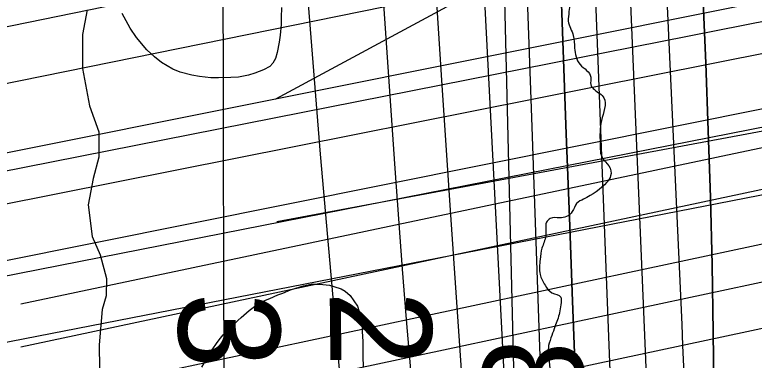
# Model space of a CAD drawing. Extents: x 3313447 to 3351316, y 703786 to 729172.
# Drawn here: x 3322282.8 to 3322770.5, y 721956.9 to 722184.5 of the extents above; entities that cross this region are included whole.
import ezdxf

# ---------------------------------------------------------------- set-up
doc = ezdxf.new("R2010")
doc.units = 0
for name, color, linetype in [('V-LEVE-TOET', 7, 'Continuous'), ('V-RIVR-EDGE', 7, 'Continuous'), ('V-RIVR-RANG', 7, 'Continuous'), ('V-RRAP-FSHR', 7, 'Continuous'), ('V-SITE-VEGE', 7, 'Continuous'), ('V-TOPO-DPTH', 7, 'Continuous'), ('V-TOPO-MAJR', 7, 'Continuous'), ('V-TOPO-MINR', 7, 'Continuous'), ('V-TOPO-WATR', 7, 'Continuous'), ('V-UTIL-LINE', 7, 'Continuous')]:
    doc.layers.add(name, color=color, linetype=linetype)

msp = doc.modelspace()

# ---------------------------------------------------------------- linework, layer by layer
at = {"layer": 'V-LEVE-TOET'}
msp.add_lwpolyline([(3322330.57, 722187.76), (3322327.39, 722171.59), (3322327.33, 722149.14), (3322331.97, 722124.6), (3322338.19, 722107.36), (3322338.14, 722090.65), (3322334.45, 722076.57), (3322331.27, 722059.35), (3322333.83, 722038.47), (3322339.02, 722026.45), (3322343.16, 722010.78), (3322343.13, 721999.29), (3322340.49, 721990.42), (3322338.34, 721966.94), (3322339.23, 721904.3)], dxfattribs=at)
at = {"layer": 'V-RIVR-EDGE'}
msp.add_spline([(3322520.07, 724639.46), (3322521.69, 724625.78), (3322523.75, 724620.39), (3322522.08, 724612.93), (3322520.4, 724607.13), (3322520.8, 724601.74), (3322525.34, 724592.2), (3322524.5, 724589.3), (3322521.18, 724586.82), (3322517.44, 724583.93), (3322516.6, 724577.71), (3322516.15, 724564.86), (3322516.94, 724548.7), (3322516.92, 724541.24), (3322517.32, 724534.6), (3322514.41, 724529.22), (3322514.4, 724525.49), (3322517.71, 724524.66), (3322520.17, 724513.04), (3322520.14, 724498.95), (3322520.95, 724491.9), (3322522.99, 724479.05), (3322527.1, 724466.19), (3322527.07, 724452.1), (3322525.79, 724437.59), (3322522.45, 724428.9), (3322522.02, 724424.75), (3322523.25, 724416.88), (3322522.77, 724392.84), (3322524.81, 724378.32), (3322530.58, 724365.88), (3322530.57, 724361.73), (3322528.49, 724356.76), (3322528.06, 724352.2), (3322529.24, 724326.09), (3322528.81, 724318.21), (3322525.49, 724316.98), (3322523.41, 724315.33), (3322522.99, 724311.6), (3322525.02, 724295.01), (3322526.63, 724276.77), (3322526.6, 724265.17), (3322522.86, 724258.13), (3322521.6, 724253.57), (3322521.58, 724246.53), (3322523.65, 724243.21), (3322526.96, 724243.2), (3322526.95, 724237.81), (3322526.9, 724217.91), (3322526.86, 724202.16), (3322530.11, 724173.14), (3322532.53, 724147.44), (3322530.84, 724134.18), (3322530.82, 724125.47), (3322530.8, 724117.19), (3322538.23, 724104.73), (3322539.03, 724095.61), (3322534.88, 724090.23), (3322526.99, 724085.69), (3322523.25, 724082.39), (3322519.93, 724080.32), (3322519.08, 724072.86), (3322518.65, 724067.06), (3322519.89, 724063.74), (3322523.2, 724063.74), (3322531.49, 724063.3), (3322533.15, 724062.47), (3322533.55, 724057.49), (3322533.95, 724051.27), (3322537.67, 724047.12), (3322543.46, 724041.3), (3322543.45, 724037.99), (3322540.54, 724036.34), (3322538.05, 724033.44), (3322537.61, 724023.08), (3322539.66, 724013.96), (3322544.18, 723997.78), (3322542.5, 723987.84), (3322542.06, 723978.31), (3322546.18, 723967.1), (3322549.46, 723954.66), (3322549.02, 723942.64), (3322548.16, 723930.21), (3322546.05, 723917.37), (3322546.44, 723905.35), (3322548.91, 723897.88), (3322546.4, 723889.18), (3322545.97, 723882.14), (3322545.52, 723870.12), (3322546.32, 723856.02), (3322549.99, 723834.46), (3322553.67, 723812.48), (3322554.87, 723795.9), (3322553.57, 723771.03), (3322553.54, 723761.09), (3322555.57, 723743.26), (3322560.5, 723724.6), (3322564.61, 723711.32), (3322564.6, 723707.59), (3322562.11, 723706.35), (3322559.21, 723705.95), (3322557.95, 723699.73), (3322555.03, 723691.86), (3322552.95, 723688.97), (3322549.21, 723685.25), (3322548.78, 723679.86), (3322549.19, 723676.96), (3322551.22, 723661.62), (3322551.21, 723656.23), (3322552.86, 723652.08), (3322557.83, 723651.65), (3322561.56, 723649.16), (3322562.37, 723642.52), (3322565.24, 723630.91), (3322565.61, 723613.92), (3322561.45, 723606.46), (3322552.72, 723597.37), (3322552.72, 723595.3), (3322559.32, 723584.09), (3322563.04, 723579.52), (3322563.03, 723576.2), (3322557.6, 723558.81), (3322554.27, 723553.01), (3322552.19, 723548.05), (3322550.1, 723541), (3322553.4, 723535.61), (3322556.27, 723521.92), (3322562.43, 723499.53), (3322565.71, 723486.67), (3322564.88, 723486.67), (3322560.34, 723493.31), (3322556.63, 723502.86), (3322548.78, 723510.34), (3322546.29, 723511.17), (3322543.8, 723507.86), (3322543.78, 723500.82), (3322543.77, 723495.01), (3322547.07, 723490.44), (3322548.72, 723486.3), (3322551.99, 723467.64), (3322553.63, 723459.34), (3322556.94, 723458.51), (3322560.67, 723458.5), (3322561.09, 723462.64), (3322561.52, 723466.37), (3322564.83, 723466.78), (3322567.32, 723465.11), (3322572.26, 723453.08), (3322573.91, 723448.52), (3322572.25, 723446.45), (3322570.58, 723444.38), (3322570.57, 723441.48), (3322574.3, 723439.4), (3322578.44, 723437.73), (3322578.44, 723436.9), (3322576.36, 723433.59), (3322571.78, 723424.48), (3322572.19, 723422.41), (3322575.08, 723419.5), (3322579.63, 723416.17), (3322582.94, 723415.33), (3322584.59, 723409.53), (3322584.58, 723404.97), (3322583.73, 723397.1), (3322583.3, 723392.54), (3322584.11, 723384.66), (3322589.47, 723372.63), (3322593.17, 723358.94), (3322594.37, 723341.11), (3322595.58, 723329.51), (3322593.09, 723327.02), (3322593.07, 723317.91), (3322594.26, 723298.84), (3322593.82, 723288.89), (3322592.99, 723288.89), (3322590.08, 723283.51), (3322587.98, 723271.08), (3322584.21, 723258.24), (3322584.61, 723250.37), (3322586.23, 723236.27), (3322590.31, 723210.56), (3322589.86, 723195.64), (3322591.5, 723186.52), (3322592.73, 723180.71), (3322597.28, 723176.97), (3322601.83, 723173.64), (3322601.41, 723171.16), (3322593.95, 723171.59), (3322591.45, 723168.28), (3322591.02, 723160.82), (3322593.08, 723155.43), (3322591.82, 723150.46), (3322588.9, 723143.42), (3322589.72, 723137.2), (3322590.53, 723128.49), (3322595.46, 723114.39), (3322594.63, 723110.66), (3322590.87, 723101.14), (3322584.22, 723094.11), (3322582.97, 723088.72), (3322582.96, 723085.41), (3322586.68, 723080.84), (3322590.82, 723080.83), (3322597.46, 723083.3), (3322603.69, 723090.33), (3322604.53, 723094.89), (3322606.61, 723095.71), (3322607.85, 723094.46), (3322609.88, 723079.54), (3322613.15, 723060.88), (3322612.29, 723045.54), (3322611.87, 723043.06), (3322608.13, 723042.24), (3322606.02, 723026.08), (3322602.66, 723006.6), (3322599.74, 722998.74), (3322597.25, 722997.08), (3322596.83, 722995.01), (3322597.21, 722980.51), (3322598.02, 722975.12), (3322598.42, 722966.82), (3322596.32, 722958.13), (3322592.58, 722953.99), (3322583.45, 722947.38), (3322575.98, 722943.67), (3322575.56, 722941.18), (3322578.03, 722936.62), (3322580.1, 722935.78), (3322585.49, 722935.77), (3322589.22, 722934.93), (3322593.76, 722927.46), (3322592.48, 722914.61), (3322595.8, 722914.61), (3322597.87, 722915.84), (3322599.97, 722924.96), (3322601.22, 722927.03), (3322602.05, 722926.61), (3322604.09, 722913.76), (3322604.49, 722909.61), (3322609.46, 722906.28), (3322611.92, 722897.16), (3322611.07, 722888.04), (3322606.07, 722879.35), (3322603.16, 722873.97), (3322603.14, 722868.17), (3322605.19, 722858.21), (3322605.15, 722839.98), (3322604.3, 722834.18), (3322605.96, 722832.93), (3322609.24, 722819.24), (3322614.17, 722799.75), (3322614.94, 722776.12), (3322614.05, 722753.74), (3322611.52, 722735.1), (3322608.18, 722725.57), (3322608.17, 722722.25), (3322613.54, 722713.12), (3322617.26, 722708.14), (3322619.31, 722700.26), (3322620.12, 722691.14), (3322621.33, 722678.7), (3322624.6, 722659.63), (3322629.09, 722634.75), (3322630.71, 722616.09), (3322635.24, 722604.06), (3322639.36, 722593.69), (3322639.74, 722580.42), (3322640.14, 722574.21), (3322638.06, 722573.8), (3322635.16, 722574.22), (3322630.2, 722580.45), (3322622.36, 722591.66), (3322620.7, 722592.08), (3322618.21, 722591.67), (3322620.26, 722580.89), (3322619, 722577.16), (3322615.69, 722575.92), (3322614.43, 722570.12), (3322614.84, 722567.64), (3322618.98, 722567.63), (3322625.6, 722563.46), (3322629.32, 722558.9), (3322629.71, 722549.36), (3322631.36, 722543.55), (3322636.33, 722542.3), (3322641.31, 722546.43), (3322643.79, 722543.94), (3322642.96, 722541.04), (3322647.04, 722515.33), (3322644.12, 722509.95), (3322642.04, 722507.05), (3322642.41, 722488.82), (3322645.25, 722461.87), (3322648.92, 722439.48), (3322653.05, 722431.59), (3322657.57, 722416.24), (3322658.36, 722402.98), (3322655.84, 722387.65), (3322656.65, 722380.19), (3322657.88, 722373.14), (3322658.27, 722363.19), (3322657.84, 722359.04), (3322652.44, 722352.01), (3322651.18, 722347.04), (3322651.57, 722338.75), (3322651.56, 722333.78), (3322652.79, 722327.97), (3322655.26, 722322.58), (3322659.82, 722320.91), (3322662.71, 722317.58), (3322658.55, 722311.79), (3322651.06, 722298.96), (3322645.63, 722281.57), (3322636.03, 722252.99), (3322636, 722241.38), (3322635.97, 722231.85), (3322641.75, 722220.23), (3322648.78, 722213.58), (3322657.47, 722208.59), (3322665.34, 722205.25), (3322666.57, 722200.28), (3322664.49, 722200.28), (3322658.28, 722201.54), (3322654.13, 722198.65), (3322649.14, 722192.03), (3322648.3, 722186.64), (3322647.87, 722180.43), (3322651.16, 722170.88), (3322651.97, 722162.59), (3322655.67, 722151.81), (3322662.7, 722143.5), (3322662.68, 722138.53), (3322665.16, 722135.2), (3322671.37, 722129.8), (3322669.67, 722114.88), (3322668.81, 722099.96), (3322670.44, 722090.01), (3322674.57, 722085.03), (3322675.8, 722078.39), (3322673.3, 722074.26), (3322657.94, 722063.1), (3322653.37, 722060.21), (3322650.46, 722054.83), (3322646.72, 722051.52), (3322642.16, 722050.71), (3322635.94, 722050.31), (3322633.45, 722047.83), (3322633.02, 722043.68), (3322633.01, 722038.71), (3322630.5, 722030.84), (3322629.24, 722023.38), (3322629.22, 722013.44), (3322632.51, 722006.38), (3322637.06, 722001.4), (3322642.86, 721998.48), (3322642.84, 721993.51), (3322642, 721988.12), (3322639.08, 721979.01), (3322636.99, 721973.21), (3322634.9, 721966.58), (3322635.29, 721955.39), (3322637.76, 721947.93), (3322644.8, 721944.59), (3322645.2, 721938.37), (3322647.23, 721922.2), (3322646.8, 721917.23), (3322645.54, 721911.85), (3322647.99, 721894.43), (3322654.56, 721869.96), (3322656.14, 721838.04), (3322656.08, 721812.34), (3322657.69, 721794.1), (3322660.13, 721774.2), (3322666.34, 721772.11), (3322668.82, 721768.38), (3322668.81, 721765.89), (3322666.72, 721760.51), (3322665.88, 721756.36), (3322665.87, 721752.22), (3322668.35, 721747.65), (3322672.9, 721743.5), (3322673.72, 721741.01), (3322673.7, 721732.3), (3322666.21, 721719.47), (3322663.28, 721708.71), (3322662.41, 721690.47), (3322659.48, 721679.29), (3322656.95, 721665.2), (3322658.15, 721644.47), (3322659.73, 721615.45), (3322660.88, 721576.91), (3322661.25, 721557.84), (3322660.82, 721551.62), (3322658.73, 721546.65), (3322660.32, 721518.05), (3322660.27, 721498.15), (3322661.83, 721458.36), (3322661.38, 721444.68), (3322666.3, 721420.22), (3322666.64, 721392.45), (3322662.82, 721354.74), (3322660.64, 721311.22), (3322661.8, 721277.65), (3322659.29, 721266.88), (3322654.66, 721241.6), (3322650.08, 721231.67), (3322646.74, 721223.39), (3322646.7, 721205.98), (3322649.09, 721168.25), (3322653.11, 721116.43), (3322655.1, 721081.61), (3322660.01, 721058.8), (3322660.39, 721041.39), (3322661.16, 721018.18), (3322662.77, 720997.87), (3322665.99, 720960.14)], degree=3, dxfattribs=at)
at = {"layer": 'V-RRAP-FSHR'}
msp.add_lwpolyline([(3322431.26, 727358.07), (3322429.64, 726904.7), (3322510.57, 724962.85), (3322576.32, 723396.54), (3322621.07, 721565.64)], dxfattribs=at)
at = {"layer": 'V-SITE-VEGE'}
for points in [[(3322458.64, 722189.32), (3322458.43, 722182.66), (3322458.41, 722178.15)], [(3322458.41, 722178.15), (3322457.81, 722171.09), (3322457.21, 722166.39), (3322455.82, 722159.73), (3322454.63, 722155.81), (3322453.06, 722152.68), (3322451.09, 722150.53), (3322446.77, 722148.19), (3322441.08, 722146.05), (3322436.96, 722144.69), (3322430.29, 722143.53), (3322425.19, 722143.15), (3322417.16, 722142.97), (3322412.06, 722142.98), (3322404.61, 722143.98), (3322399.52, 722144.78), (3322391.88, 722146.76), (3322386.98, 722148.73), (3322379.54, 722153.07), (3322374.85, 722156.8), (3322369.96, 722161.52), (3322363.12, 722169.58), (3322358.82, 722175.67), (3322353.56, 722185.29)], [(3322406.08, 721952.26), (3322409.23, 721957.54), (3322411, 721960.87), (3322415.72, 721967.92), (3322417.49, 721970.27), (3322420.24, 721973.59), (3322422.21, 721975.55), (3322424.57, 721978.28), (3322427.91, 721981.21), (3322429.88, 721983.17), (3322432.04, 721985.13), (3322437.34, 721989.62), (3322441.86, 721992.94), (3322448.14, 721996.45), (3322451.08, 721997.62), (3322456.19, 721999.96), (3322459.52, 722001.13), (3322464.63, 722003.27), (3322468.16, 722004.44), (3322473.26, 722005.99), (3322478.16, 722006.96), (3322483.84, 722006.95), (3322490.31, 722006.34), (3322493.25, 722005.55), (3322497.95, 722003.97), (3322500.69, 722002.39), (3322504.02, 721999.45), (3322508.71, 721992.57), (3322510.46, 721987.47), (3322511.23, 721983.94), (3322512, 721979.43), (3322511.99, 721975.9), (3322512.37, 721969.23), (3322512.34, 721959.43), (3322512.52, 721952.57)]]:
    msp.add_lwpolyline(points, dxfattribs=at)
at = {"layer": 'V-TOPO-DPTH'}
for points in [[(3322535.09, 723503.9), (3322563.91, 722787.49), (3322564.79, 722766.3), (3322565.69, 722745.11), (3322566.63, 722723.92), (3322567.6, 722702.73), (3322572.56, 722596.7), (3322576.08, 722522.5), (3322579.67, 722448.3), (3322583.37, 722374.11), (3322587.14, 722299.92), (3322607.65, 721901.79), (3322608.1, 721893.43), (3322608.57, 721885.07), (3322609.08, 721876.71), (3322609.62, 721868.36), (3322613.08, 721816.64), (3322615.33, 721782.43), (3322617.52, 721748.21), (3322619.63, 721713.99), (3322621.69, 721679.76), (3322637.67, 721408.2)], [(3322634.82, 723432.41), (3322662.99, 722803.11), (3322664.26, 722774.37), (3322665.53, 722745.64), (3322666.77, 722716.9), (3322667.99, 722688.17), (3322672.05, 722592.38), (3322675.29, 722515.76), (3322678.53, 722439.13), (3322681.76, 722362.5), (3322685, 722285.87), (3322698.63, 721962.86), (3322700.18, 721924.59), (3322701.66, 721886.31), (3322703.01, 721848.03), (3322704.28, 721809.74), (3322706.36, 721744.14), (3322708.3, 721681.06), (3322710.15, 721617.98), (3322711.89, 721554.9)], [(3322634.82, 723432.41), (3322662.99, 722803.11), (3322664.26, 722774.37), (3322665.53, 722745.64), (3322666.77, 722716.9), (3322667.99, 722688.17), (3322672.05, 722592.38), (3322675.29, 722515.76), (3322678.53, 722439.13), (3322681.76, 722362.5), (3322685, 722285.87), (3322698.63, 721962.86), (3322700.18, 721924.59), (3322701.66, 721886.31), (3322703.01, 721848.03), (3322704.28, 721809.74), (3322706.36, 721744.14), (3322708.3, 721681.06), (3322710.15, 721617.98), (3322711.89, 721554.9)], [(3322670.11, 721522.6), (3322667.78, 721575.14), (3322665.52, 721627.69), (3322663.32, 721680.23), (3322657.73, 721815.33), (3322656.3, 721850.51), (3322654.89, 721885.69), (3322653.52, 721920.87), (3322652.17, 721956.06), (3322650.66, 721995.93), (3322648.59, 722051.05), (3322646.52, 722106.17), (3322644.47, 722161.29), (3322642.43, 722216.41), (3322623.42, 722730.58)], [(3322670.11, 721522.6), (3322667.78, 721575.14), (3322665.52, 721627.69), (3322663.32, 721680.23), (3322657.73, 721815.33), (3322656.3, 721850.51), (3322654.89, 721885.69), (3322653.52, 721920.87), (3322652.17, 721956.06), (3322650.66, 721995.93), (3322648.59, 722051.05), (3322646.52, 722106.17), (3322644.47, 722161.29), (3322642.43, 722216.41), (3322623.42, 722730.58)], [(3322752.82, 721408.82), (3322747.33, 721662.07), (3322746.59, 721699.54), (3322745.96, 721737), (3322745.48, 721774.47), (3322745.09, 721811.94), (3322744.64, 721867.65), (3322744.55, 721877.27), (3322744.46, 721886.89), (3322744.36, 721896.5), (3322744.24, 721906.12), (3322743.41, 721975.5), (3322742.66, 722019.81), (3322741.64, 722064.1), (3322740.2, 722108.39), (3322738.48, 722152.66), (3322714.1, 722712.08)], [(3322714.1, 722712.08), (3322738.48, 722152.66), (3322740.2, 722108.39), (3322741.64, 722064.1), (3322742.66, 722019.81), (3322743.41, 721975.5), (3322744.24, 721906.12), (3322744.36, 721896.5), (3322744.46, 721886.89), (3322744.55, 721877.27), (3322744.64, 721867.65), (3322745.09, 721811.94), (3322745.48, 721774.47), (3322745.96, 721737), (3322746.59, 721699.54), (3322747.33, 721662.07), (3322752.82, 721408.82)]]:
    msp.add_lwpolyline(points, dxfattribs=at)
at = {"layer": 'V-TOPO-MAJR'}
msp.add_lwpolyline([(3322459.32, 723332.33), (3322459.33, 723259.52), (3322459.1, 723186.71), (3322456.99, 722795.86), (3322456.95, 722770.19), (3322457.04, 722744.53), (3322457.32, 722718.87), (3322457.73, 722693.21), (3322461.34, 722511.39), (3322464.5, 722406.57), (3322469.11, 722301.82), (3322475.89, 722197.19), (3322484.11, 722092.63), (3322500.72, 721906.1), (3322501.81, 721894.89), (3322503.03, 721883.69), (3322504.44, 721872.51), (3322505.98, 721861.34), (3322510.89, 721827.8), (3322514.92, 721799.87), (3322518.87, 721771.93), (3322522.7, 721743.97), (3322526.45, 721716), (3322563.01, 721439.32)], dxfattribs=at)
at = {"layer": 'V-TOPO-MINR'}
for points in [[(3322535.09, 723503.9), (3322563.91, 722787.49), (3322564.79, 722766.3), (3322565.69, 722745.11), (3322566.63, 722723.92), (3322567.6, 722702.73), (3322572.56, 722596.7), (3322576.08, 722522.5), (3322579.67, 722448.3), (3322583.37, 722374.11), (3322587.14, 722299.92), (3322607.65, 721901.79), (3322608.1, 721893.43), (3322608.57, 721885.07), (3322609.08, 721876.71), (3322609.62, 721868.36), (3322613.08, 721816.64), (3322615.33, 721782.43), (3322617.52, 721748.21), (3322619.63, 721713.99), (3322621.69, 721679.76), (3322637.67, 721408.2)], [(3322634.82, 723432.41), (3322662.99, 722803.11), (3322664.26, 722774.37), (3322665.53, 722745.64), (3322666.77, 722716.9), (3322667.99, 722688.17), (3322672.05, 722592.38), (3322675.29, 722515.76), (3322678.53, 722439.13), (3322681.76, 722362.5), (3322685, 722285.87), (3322698.63, 721962.86), (3322700.18, 721924.59), (3322701.66, 721886.31), (3322703.01, 721848.03), (3322704.28, 721809.74), (3322706.36, 721744.14), (3322708.3, 721681.06), (3322710.15, 721617.98), (3322711.89, 721554.9)], [(3322618.69, 723317.42), (3322623.1, 723215.17), (3322627.58, 723112.91), (3322632.1, 723010.66), (3322642.31, 722781.35), (3322643.09, 722763.44), (3322643.86, 722745.52), (3322644.6, 722727.61), (3322645.33, 722709.69), (3322654.94, 722468.29), (3322658.79, 722371.25), (3322662.63, 722274.2), (3322666.44, 722177.15), (3322670.24, 722080.1), (3322675.77, 721938.53), (3322676.78, 721912.26), (3322677.78, 721885.99), (3322678.74, 721859.72), (3322679.69, 721833.45), (3322696.23, 721366.49), (3322696.26, 721365.69), (3322696.31, 721364.33), (3322696.32, 721364.13), (3322723.22, 720520.61)], [(3322714.1, 722712.08), (3322738.48, 722152.66), (3322740.2, 722108.39), (3322741.64, 722064.1), (3322742.66, 722019.81), (3322743.41, 721975.5), (3322744.24, 721906.12), (3322744.36, 721896.5), (3322744.46, 721886.89), (3322744.55, 721877.27), (3322744.64, 721867.65), (3322745.09, 721811.94), (3322745.48, 721774.47), (3322745.96, 721737), (3322746.59, 721699.54), (3322747.33, 721662.07), (3322752.82, 721408.82)], [(3322533.76, 722666.39), (3322548.69, 722398.3), (3322553.62, 722312.67), (3322558.77, 722227.05), (3322564.25, 722141.45), (3322569.94, 722055.86), (3322578.67, 721928.21), (3322580.23, 721906.46), (3322581.88, 721884.72), (3322583.68, 721863), (3322585.57, 721841.27), (3322598.67, 721696.27), (3322603.46, 721640.96), (3322607.97, 721585.64), (3322612.06, 721530.28)], [(3322420.15, 722656.46), (3322420.07, 722257.43), (3322420.08, 722200.64), (3322420.12, 722143.85), (3322420.22, 722087.06), (3322420.34, 722030.27), (3322420.58, 721935.82), (3322420.77, 721926.27), (3322421.17, 721916.73), (3322421.9, 721907.21), (3322422.84, 721897.71), (3322424.6, 721882.59), (3322425.13, 721878.72), (3322425.45, 721876.8), (3322426.31, 721872.28), (3322426.94, 721869.07), (3322427.58, 721865.86), (3322428.24, 721862.65), (3322428.9, 721859.44), (3322489.83, 721567.88), (3322496.5, 721533.88)], [(3322603.15, 722649.4), (3322609.79, 722480.97), (3322613.33, 722389.95), (3322616.81, 722298.92), (3322620.18, 722207.89), (3322623.49, 722116.85), (3322629.13, 721959.48), (3322629.57, 721947.13), (3322630.02, 721934.78), (3322630.47, 721922.43), (3322630.92, 721910.08), (3322631.39, 721897.73), (3322631.9, 721885.38), (3322632.44, 721873.03), (3322633.01, 721860.69), (3322633.61, 721848.27), (3322634.51, 721829.71), (3322635.42, 721811.15), (3322636.35, 721792.6), (3322637.29, 721774.05), (3322655.15, 721426.58)], [(3322494.32, 722642.03), (3322495.79, 722607.82), (3322497.8, 722573.65), (3322500.16, 722539.49), (3322505.61, 722469.06), (3322510.89, 722399.7), (3322516.05, 722330.33), (3322521.05, 722260.95), (3322525.94, 722191.55), (3322533.44, 722083.22), (3322535.82, 722050.04), (3322538.33, 722016.87), (3322541.01, 721983.71), (3322543.8, 721950.56), (3322546.83, 721917.43), (3322550.06, 721884.33), (3322553.58, 721851.25), (3322557.3, 721818.19), (3322596.14, 721485.92)], [(3322692.53, 722637.24), (3322694.15, 722601.06), (3322695.78, 722564.89), (3322697.44, 722528.72), (3322722.64, 721980.49), (3322723.27, 721966.67), (3322723.89, 721952.85), (3322724.5, 721939.03), (3322725.1, 721925.21), (3322726.06, 721903.01), (3322726.16, 721900.29), (3322726.25, 721897.56), (3322726.31, 721894.83), (3322726.36, 721892.1), (3322726.42, 721887.24), (3322726.43, 721886.05), (3322726.46, 721882.1), (3322726.5, 721877.56), (3322726.57, 721873.01), (3322735.06, 721426.07)]]:
    msp.add_lwpolyline(points, dxfattribs=at)
at = {"layer": 'V-TOPO-WATR'}
msp.add_lwpolyline([(3322623.42, 722730.58), (3322642.43, 722216.41), (3322644.47, 722161.29), (3322646.52, 722106.17), (3322648.59, 722051.05), (3322650.66, 721995.93), (3322652.17, 721956.06), (3322653.52, 721920.87), (3322654.89, 721885.69), (3322656.3, 721850.51), (3322657.73, 721815.33), (3322663.32, 721680.23), (3322665.52, 721627.69), (3322667.78, 721575.14), (3322670.11, 721522.6)], dxfattribs=at)
at = {"layer": 'V-UTIL-LINE'}
for p, q in [((3325333.52, 723679.6), (3322454.64, 722129.01)), ((3319986.04, 721562.22), (3327138.82, 722968.47)), ((3321233.14, 721963.48), (3326076.89, 722953.06)), ((3320012.09, 721527.49), (3327138.82, 722916.38)), ((3320480.83, 721727.15), (3326505.14, 722916.38)), ((3320472.16, 721701.1), (3326453.06, 722890.34)), ((3320498.2, 721666.38), (3326435.7, 722855.62)), ((3321531.18, 721987.56), (3325671.81, 722829.58)), ((3321661.39, 721970.2), (3325515.56, 722742.77)), ((3322286.74, 721994.08), (3325198.84, 722607.15)), ((3322286.74, 721965.72), (3325198.84, 722584.08)), ((3322296.36, 721931.6), (3325203.18, 722549.96)), ((3325171.35, 722554.32), (3322455.66, 722048.02)), ((3322298.78, 721907.09), (3325205.6, 722525.46)), ((3322293.5, 721875.39), (3325221.46, 722499.03))]:
    msp.add_line(p, q, dxfattribs=at)

# ---------------------------------------------------------------- texts
at = {"layer": 'V-RIVR-RANG'}
for s, p in [('31.9', (3322390.47, 722001.2)), ('25.2', (3322490.46, 722002.28)), ('8.4', (3322590.81, 721970.38))]:
    msp.add_text(s, height=67, rotation=270.6283, dxfattribs=at).set_placement(p)

doc.saveas('drawing.dxf')
